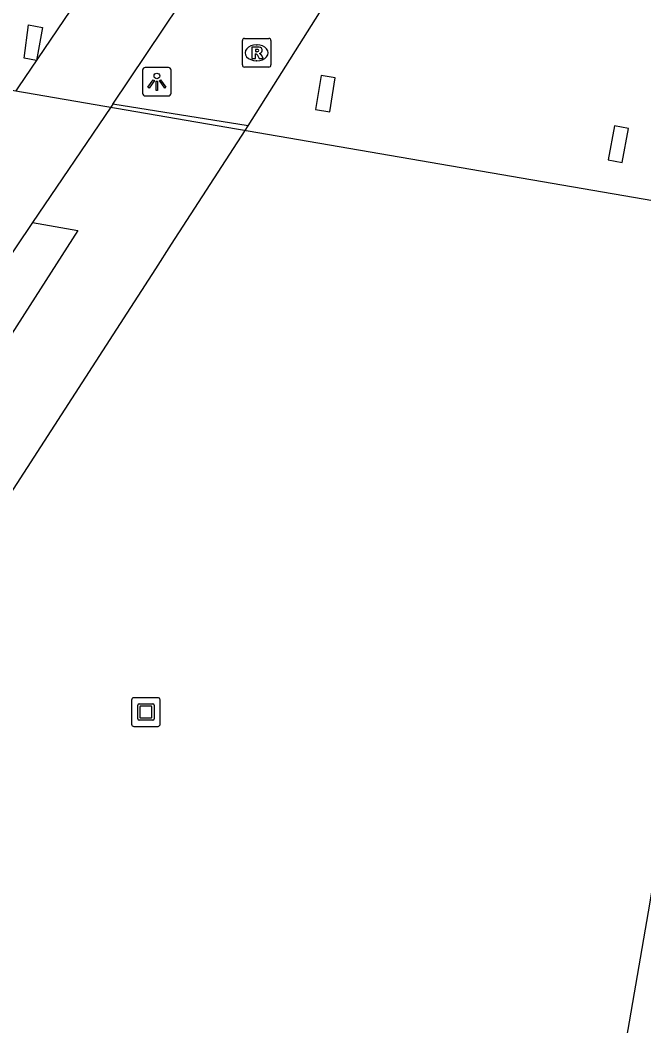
# Model space of a CAD drawing. Extents: x 161258 to 161838, y 380836 to 381727.
# Drawn here: x 161595.48 to 161617.29, y 380971.67 to 381006.83 of the extents above; entities that cross this region are included whole.
import ezdxf

# ---------------------------------------------------------------- set-up
doc = ezdxf.new("R2010")
doc.units = 0
for name, color, linetype in [('IMGEO_Fietspad_gesloten', 7, 'Continuous'), ('IMGEO_Kunstobject', 7, 'Continuous'), ('IMGEO_Lichtpunt', 7, 'Continuous'), ('IMGEO_Pand', 7, 'Continuous'), ('IMGEO_Pand_overbouw', 7, 'Continuous'), ('IMGEO_Rioolput', 7, 'Continuous'), ('IMGEO_Voetpad_open', 7, 'Continuous')]:
    doc.layers.add(name, color=color, linetype=linetype)

msp = doc.modelspace()

# ---------------------------------------------------------------- linework, layer by layer
at = {"layer": 'IMGEO_Fietspad_gesloten'}
for points in [[(161598.727, 381003.898), (161608.1, 381017.865), (161609.814, 381020.419)], [(161595.345, 381004.358), (161595.419, 381004.467), (161604.793, 381018.314)], [(161598.727, 381003.898), (161598.652, 381003.789), (161595.917, 380999.754)], [(161595.917, 380999.754), (161594.764, 380998.054), (161593.829, 380996.644), (161584.726, 380982.92)]]:
    msp.add_lwpolyline(points, dxfattribs=at)
at = {"layer": 'IMGEO_Kunstobject'}
for p, q in [((161600.296, 380983.144), (161599.455, 380983.144)), ((161600.296, 380983.144), (161599.455, 380983.144)), ((161599.38, 380983.06), (161599.38, 380982.219)), ((161599.38, 380983.06), (161599.38, 380982.219)), ((161599.594, 380982.408), (161599.594, 380982.882)), ((161599.644, 380982.932), (161600.118, 380982.932)), ((161599.674, 380982.832), (161599.674, 380982.458)), ((161600.068, 380982.852), (161599.694, 380982.852)), ((161600.088, 380982.458), (161600.088, 380982.832)), ((161600.168, 380982.882), (161600.168, 380982.408)), ((161600.38, 380982.228), (161600.38, 380983.069)), ((161600.38, 380982.228), (161600.38, 380983.069)), ((161599.694, 380982.438), (161600.068, 380982.438)), ((161599.464, 380982.144), (161600.305, 380982.144)), ((161599.464, 380982.144), (161600.305, 380982.144)), ((161600.118, 380982.358), (161599.644, 380982.358))]:
    msp.add_line(p, q, dxfattribs=at)
for centre, radius, start, end in [((161599.458, 380983.066), 0.0779, 92.4484, 184.2845), ((161599.458, 380983.066), 0.0779, 92.4484, 184.2845), ((161600.302, 380983.066), 0.0779, 2.4484, 94.2845), ((161600.302, 380983.066), 0.0779, 2.4484, 94.2845), ((161599.644, 380982.882), 0.05, 90, 180), ((161599.694, 380982.832), 0.02, 90, 180), ((161600.068, 380982.832), 0.02, 360, 90), ((161600.118, 380982.882), 0.05, 360, 90), ((161599.694, 380982.458), 0.02, 180, 270), ((161600.068, 380982.458), 0.02, 270, 0), ((161599.458, 380982.222), 0.0779, 182.4484, 274.2845), ((161599.458, 380982.222), 0.0779, 182.4484, 274.2845), ((161599.644, 380982.408), 0.05, 180, 270), ((161600.118, 380982.408), 0.05, 270, 0), ((161600.302, 380982.222), 0.0779, 272.4484, 4.2845), ((161600.302, 380982.222), 0.0779, 272.4484, 4.2845)]:
    msp.add_arc(centre, radius, start, end, dxfattribs=at)
at = {"layer": 'IMGEO_Lichtpunt'}
for p, q in [((161599.766, 381005.082), (161599.766, 381004.275)), ((161599.766, 381005.082), (161599.766, 381004.275)), ((161600.668, 381005.177), (161599.86, 381005.177)), ((161600.668, 381005.177), (161599.86, 381005.177)), ((161600.762, 381004.275), (161600.762, 381005.082)), ((161600.762, 381004.275), (161600.762, 381005.082)), ((161599.86, 381004.181), (161600.668, 381004.181)), ((161599.86, 381004.181), (161600.668, 381004.181))]:
    msp.add_line(p, q, dxfattribs=at)
for points in [[(161600.14, 381004.746), (161600.179, 381004.718), (161599.991, 381004.456), (161599.953, 381004.483), (161600.14, 381004.746)], [(161600.242, 381004.698), (161600.289, 381004.698), (161600.289, 381004.376), (161600.242, 381004.376), (161600.242, 381004.698)], [(161600.352, 381004.718), (161600.39, 381004.745), (161600.577, 381004.483), (161600.538, 381004.455), (161600.352, 381004.718)]]:
    msp.add_lwpolyline(points, dxfattribs=at)
msp.add_circle((161600.265, 381004.88), 0.0994, dxfattribs=at)
for centre, start, end in [((161599.86, 381005.082), 90, 180), ((161599.86, 381005.082), 90, 180), ((161600.668, 381005.082), 0, 90), ((161600.668, 381005.082), 0, 90), ((161599.86, 381004.275), 180, 270), ((161599.86, 381004.275), 180, 270), ((161600.668, 381004.275), 270, 0), ((161600.668, 381004.275), 270, 360)]:
    msp.add_arc(centre, 0.0946, start, end, dxfattribs=at)
at = {"layer": 'IMGEO_Pand'}
for points in [[(161596.051, 381005.42), (161595.619, 381005.499), (161595.773, 381006.664), (161596.264, 381006.574), (161596.051, 381005.42)], [(161606.311, 381003.629), (161606.501, 381004.814), (161606.007, 381004.893), (161605.817, 381003.708), (161606.311, 381003.629)], [(161616.538, 381001.857), (161616.758, 381003.041), (161616.27, 381003.132), (161616.051, 381001.948), (161616.538, 381001.857)]]:
    msp.add_lwpolyline(points, dxfattribs=at)
at = {"layer": 'IMGEO_Pand_overbouw'}
msp.add_lwpolyline([(161492.214, 381022.109), (161536.152, 381014.547), (161539.612, 381013.952), (161544.314, 381013.143), (161580.012, 381006.998), (161621.54, 380999.849), (161617.447, 380975.661), (161615.362, 380963.591)], dxfattribs=at)
at = {"layer": 'IMGEO_Rioolput'}
for p, q in [((161603.253, 381005.266), (161603.253, 381006.118)), ((161603.328, 381006.192), (161604.18, 381006.192)), ((161603.741, 381005.972), (161603.766, 381005.972)), ((161604.254, 381006.118), (161604.254, 381005.266)), ((161603.764, 381005.412), (161603.739, 381005.412)), ((161604.18, 381005.192), (161603.328, 381005.192))]:
    msp.add_line(p, q, dxfattribs=at)
for points in [[(161603.253, 381005.266), (161603.253, 381006.118)], [(161603.328, 381006.192), (161604.18, 381006.192)], [(161604.254, 381006.118), (161604.254, 381005.266)], [(161603.842, 381005.89), (161603.59, 381005.892), (161603.59, 381005.492)], [(161603.59, 381005.492), (161603.714, 381005.492), (161603.714, 381005.654), (161603.725, 381005.654)], [(161603.768, 381005.811), (161603.714, 381005.811), (161603.714, 381005.73)], [(161603.714, 381005.73), (161603.766, 381005.73)], [(161603.772, 381005.625), (161603.843, 381005.492), (161603.983, 381005.492), (161603.918, 381005.618)], [(161604.18, 381005.192), (161603.328, 381005.192)]]:
    msp.add_lwpolyline(points, dxfattribs=at)
for centre, radius, start, end in [((161603.33, 381006.116), 0.0765, 91.552, 178.448), ((161603.33, 381006.116), 0.0765, 91.552, 178.448), ((161604.178, 381006.116), 0.0765, 1.552, 88.448), ((161604.178, 381006.116), 0.0765, 1.552, 88.448), ((161603.724, 381005.601), 0.0533, 26.0293, 88.6989), ((161603.75, 381005.919), 0.19, 274.7715, 282.9687), ((161603.774, 381005.715), 0.0964, 77.0061, 93.1865), ((161603.788, 381005.772), 0.0378, 276.6634, 79.6772), ((161603.841, 381005.78), 0.109, 350.3612, 89.416), ((161603.839, 381005.78), 0.112, 277.5842, 350.9817), ((161603.823, 381005.565), 0.108, 29.5134, 73.7905), ((161603.33, 381005.268), 0.0765, 181.552, 268.448), ((161603.33, 381005.268), 0.0765, 181.552, 268.448), ((161604.178, 381005.268), 0.0765, 271.552, 358.448), ((161604.178, 381005.268), 0.0765, 271.552, 358.448)]:
    msp.add_arc(centre, radius, start, end, dxfattribs=at)
for centre, major_axis, ratio, start_param, end_param in [((161603.74, 381005.692), (-0.387, 0.002), 0.722429, 4.712389, 7.853982), ((161603.765, 381005.692), (-0.39, 0.002), 0.717154, 1.570796, 4.712389)]:
    msp.add_ellipse(centre, major_axis=major_axis, ratio=ratio, start_param=start_param, end_param=end_param, dxfattribs=at)
at = {"layer": 'IMGEO_Voetpad_open'}
for points in [[(161603.457, 381003.135), (161608.503, 381011.142)], [(161603.457, 381003.135), (161598.727, 381003.898)], [(161584.911, 380974.453), (161598.736, 380995.833), (161600.228, 380998.14), (161600.781, 380998.995), (161603.357, 381002.979), (161603.457, 381003.135)], [(161595.917, 380999.754), (161597.505, 380999.482), (161586.243, 380981.911)]]:
    msp.add_lwpolyline(points, dxfattribs=at)

doc.saveas('drawing.dxf')
